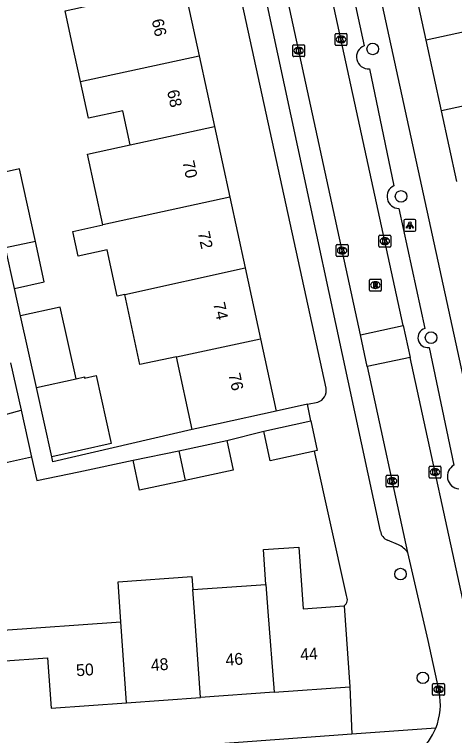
# Model space of a CAD drawing. Extents: x 159053 to 160041, y 380450 to 381422.
# Drawn here: x 159742.8 to 159780, y 380875 to 380935.8 of the extents above; entities that cross this region are included whole.
import ezdxf

# ---------------------------------------------------------------- set-up
doc = ezdxf.new("R2010")
doc.units = 0
for name, color, linetype in [('IMGEO_Boom', 7, 'Continuous'), ('IMGEO_Kolk', 7, 'Continuous'), ('IMGEO_Lichtpunt', 7, 'Continuous'), ('IMGEO_Muur', 7, 'Continuous'), ('IMGEO_Pand', 7, 'Continuous'), ('IMGEO_Pand_nummerreeks', 7, 'Continuous'), ('IMGEO_Rijbaan_lokaal_open', 7, 'Continuous'), ('IMGEO_Rioolput', 7, 'Continuous'), ('IMGEO_Voetpad_open', 7, 'Continuous')]:
    doc.layers.add(name, color=color, linetype=linetype)

msp = doc.modelspace()

# ---------------------------------------------------------------- linework, layer by layer
at = {"layer": 'IMGEO_Boom'}
for centre in [(159773.046, 380932.921), (159775.44, 380920.485), (159777.974, 380908.561), (159775.397, 380888.611), (159777.282, 380879.861)]:
    msp.add_circle(centre, 0.489, dxfattribs=at)
at = {"layer": 'IMGEO_Kolk'}
for p, q in [((159769.87, 380933.298), (159769.87, 380934.15)), ((159769.945, 380934.224), (159770.797, 380934.224)), ((159770.871, 380934.15), (159770.871, 380933.298)), ((159770.358, 380934.004), (159770.383, 380934.004)), ((159766.299, 380932.35), (159766.299, 380933.202)), ((159766.374, 380933.276), (159767.226, 380933.276)), ((159766.787, 380933.056), (159766.812, 380933.056)), ((159767.3, 380933.202), (159767.3, 380932.35)), ((159770.797, 380933.224), (159769.945, 380933.224)), ((159770.381, 380933.444), (159770.356, 380933.444)), ((159767.226, 380932.276), (159766.374, 380932.276)), ((159766.81, 380932.496), (159766.785, 380932.496)), ((159773.572, 380916.278), (159773.572, 380917.13)), ((159773.647, 380917.204), (159774.499, 380917.204)), ((159774.573, 380917.13), (159774.573, 380916.278)), ((159774.06, 380916.984), (159774.085, 380916.984)), ((159769.962, 380915.486), (159769.962, 380916.338)), ((159770.037, 380916.412), (159770.889, 380916.412)), ((159770.45, 380916.192), (159770.475, 380916.192)), ((159770.963, 380916.338), (159770.963, 380915.486)), ((159774.499, 380916.204), (159773.647, 380916.204)), ((159774.083, 380916.424), (159774.058, 380916.424)), ((159770.889, 380915.412), (159770.037, 380915.412)), ((159770.473, 380915.632), (159770.448, 380915.632)), ((159777.811, 380896.791), (159777.811, 380897.643)), ((159777.886, 380897.717), (159778.738, 380897.717)), ((159778.812, 380897.643), (159778.812, 380896.791)), ((159778.299, 380897.497), (159778.324, 380897.497)), ((159774.187, 380896.036), (159774.187, 380896.888)), ((159774.262, 380896.962), (159775.114, 380896.962)), ((159774.675, 380896.742), (159774.7, 380896.742)), ((159775.188, 380896.888), (159775.188, 380896.036)), ((159778.738, 380896.717), (159777.886, 380896.717)), ((159778.322, 380896.937), (159778.297, 380896.937)), ((159775.114, 380895.962), (159774.262, 380895.962)), ((159774.698, 380896.182), (159774.673, 380896.182)), ((159778.186, 380879.382), (159779.038, 380879.382)), ((159778.111, 380878.456), (159778.111, 380879.308)), ((159778.599, 380879.162), (159778.624, 380879.162)), ((159779.112, 380879.308), (159779.112, 380878.456)), ((159779.038, 380878.382), (159778.186, 380878.382)), ((159778.622, 380878.602), (159778.597, 380878.602))]:
    msp.add_line(p, q, dxfattribs=at)
for points in [[(159769.87, 380933.298), (159769.87, 380934.15)], [(159769.945, 380934.224), (159770.797, 380934.224)], [(159770.871, 380934.15), (159770.871, 380933.298)], [(159770.191, 380933.924), (159770.314, 380933.924), (159770.314, 380933.773), (159770.444, 380933.924), (159770.608, 380933.924), (159770.462, 380933.773), (159770.615, 380933.524), (159770.463, 380933.524), (159770.378, 380933.688), (159770.314, 380933.621), (159770.314, 380933.524), (159770.191, 380933.524), (159770.191, 380933.924)], [(159766.299, 380932.35), (159766.299, 380933.202)], [(159766.374, 380933.276), (159767.226, 380933.276)], [(159766.62, 380932.976), (159766.743, 380932.976), (159766.743, 380932.825), (159766.873, 380932.976), (159767.037, 380932.976), (159766.891, 380932.825), (159767.044, 380932.576), (159766.892, 380932.576), (159766.807, 380932.74), (159766.743, 380932.673), (159766.743, 380932.576), (159766.62, 380932.576), (159766.62, 380932.976)], [(159767.3, 380933.202), (159767.3, 380932.35)], [(159770.797, 380933.224), (159769.945, 380933.224)], [(159767.226, 380932.276), (159766.374, 380932.276)], [(159773.572, 380916.278), (159773.572, 380917.13)], [(159773.647, 380917.204), (159774.499, 380917.204)], [(159774.573, 380917.13), (159774.573, 380916.278)], [(159773.893, 380916.904), (159774.016, 380916.904), (159774.016, 380916.753), (159774.146, 380916.904), (159774.31, 380916.904), (159774.164, 380916.753), (159774.317, 380916.504), (159774.165, 380916.504), (159774.08, 380916.668), (159774.016, 380916.601), (159774.016, 380916.504), (159773.893, 380916.504), (159773.893, 380916.904)], [(159769.962, 380915.486), (159769.962, 380916.338)], [(159770.037, 380916.412), (159770.889, 380916.412)], [(159770.283, 380916.112), (159770.406, 380916.112), (159770.406, 380915.961), (159770.536, 380916.112), (159770.7, 380916.112), (159770.554, 380915.961), (159770.707, 380915.712), (159770.555, 380915.712), (159770.47, 380915.876), (159770.406, 380915.809), (159770.406, 380915.712), (159770.283, 380915.712), (159770.283, 380916.112)], [(159770.963, 380916.338), (159770.963, 380915.486)], [(159774.499, 380916.204), (159773.647, 380916.204)], [(159770.889, 380915.412), (159770.037, 380915.412)], [(159777.811, 380896.791), (159777.811, 380897.643)], [(159777.886, 380897.717), (159778.738, 380897.717)], [(159778.812, 380897.643), (159778.812, 380896.791)], [(159778.132, 380897.417), (159778.255, 380897.417), (159778.255, 380897.266), (159778.385, 380897.417), (159778.549, 380897.417), (159778.403, 380897.266), (159778.556, 380897.017), (159778.404, 380897.017), (159778.319, 380897.181), (159778.255, 380897.114), (159778.255, 380897.017), (159778.132, 380897.017), (159778.132, 380897.417)], [(159774.187, 380896.036), (159774.187, 380896.888)], [(159774.262, 380896.962), (159775.114, 380896.962)], [(159774.508, 380896.662), (159774.631, 380896.662), (159774.631, 380896.511), (159774.761, 380896.662), (159774.925, 380896.662), (159774.779, 380896.511), (159774.932, 380896.262), (159774.78, 380896.262), (159774.695, 380896.426), (159774.631, 380896.359), (159774.631, 380896.262), (159774.508, 380896.262), (159774.508, 380896.662)], [(159775.188, 380896.888), (159775.188, 380896.036)], [(159778.738, 380896.717), (159777.886, 380896.717)], [(159775.114, 380895.962), (159774.262, 380895.962)], [(159778.186, 380879.382), (159779.038, 380879.382)], [(159778.111, 380878.456), (159778.111, 380879.308)], [(159778.432, 380879.082), (159778.555, 380879.082), (159778.555, 380878.931), (159778.685, 380879.082), (159778.849, 380879.082), (159778.703, 380878.931), (159778.856, 380878.682), (159778.704, 380878.682), (159778.619, 380878.846), (159778.555, 380878.779), (159778.555, 380878.682), (159778.432, 380878.682), (159778.432, 380879.082)], [(159779.112, 380879.308), (159779.112, 380878.456)], [(159779.038, 380878.382), (159778.186, 380878.382)]]:
    msp.add_lwpolyline(points, dxfattribs=at)
for centre, start, end in [((159769.947, 380934.148), 91.55205, 178.44795), ((159769.947, 380934.148), 91.55205, 178.44795), ((159770.795, 380934.148), 1.55205, 88.44795), ((159770.795, 380934.148), 1.55205, 88.44795), ((159766.376, 380933.2), 91.55205, 178.44795), ((159766.376, 380933.2), 91.55205, 178.44795), ((159767.224, 380933.2), 1.55205, 88.44795), ((159767.224, 380933.2), 1.55205, 88.44795), ((159769.947, 380933.3), 181.55205, 268.44795), ((159769.947, 380933.3), 181.55205, 268.44795), ((159770.795, 380933.3), 271.55205, 358.44795), ((159770.795, 380933.3), 271.55205, 358.44795), ((159766.376, 380932.352), 181.55205, 268.44795), ((159766.376, 380932.352), 181.55205, 268.44795), ((159767.224, 380932.352), 271.55205, 358.44795), ((159767.224, 380932.352), 271.55205, 358.44795), ((159773.649, 380917.128), 91.55205, 178.44795), ((159773.649, 380917.128), 91.55205, 178.44795), ((159774.497, 380917.128), 1.55205, 88.44795), ((159774.497, 380917.128), 1.55205, 88.44795), ((159770.039, 380916.336), 91.55205, 178.44795), ((159770.039, 380916.336), 91.55205, 178.44795), ((159770.887, 380916.336), 1.55205, 88.44795), ((159770.887, 380916.336), 1.55205, 88.44795), ((159773.649, 380916.28), 181.55205, 268.44795), ((159773.649, 380916.28), 181.55205, 268.44795), ((159774.497, 380916.28), 271.55205, 358.44795), ((159774.497, 380916.28), 271.55205, 358.44795), ((159770.039, 380915.488), 181.55205, 268.44795), ((159770.039, 380915.488), 181.55205, 268.44795), ((159770.887, 380915.488), 271.55205, 358.44795), ((159770.887, 380915.488), 271.55205, 358.44795), ((159777.888, 380897.641), 91.55205, 178.44795), ((159777.888, 380897.641), 91.55205, 178.44795), ((159778.736, 380897.641), 1.55205, 88.44795), ((159778.736, 380897.641), 1.55205, 88.44795), ((159774.264, 380896.886), 91.55205, 178.44795), ((159774.264, 380896.886), 91.55205, 178.44795), ((159775.112, 380896.886), 1.55205, 88.44795), ((159775.112, 380896.886), 1.55205, 88.44795), ((159777.888, 380896.793), 181.55205, 268.44795), ((159777.888, 380896.793), 181.55205, 268.44795), ((159778.736, 380896.793), 271.55205, 358.44795), ((159778.736, 380896.793), 271.55205, 358.44795), ((159774.264, 380896.038), 181.55205, 268.44795), ((159774.264, 380896.038), 181.55205, 268.44795), ((159775.112, 380896.038), 271.55205, 358.44795), ((159775.112, 380896.038), 271.55205, 358.44795), ((159778.188, 380879.306), 91.55205, 178.44795), ((159778.188, 380879.306), 91.55205, 178.44795), ((159779.036, 380879.306), 1.55205, 88.44795), ((159779.036, 380879.306), 1.55205, 88.44795), ((159778.188, 380878.458), 181.55205, 268.44795), ((159778.188, 380878.458), 181.55205, 268.44795), ((159779.036, 380878.458), 271.55205, 358.44795), ((159779.036, 380878.458), 271.55205, 358.44795)]:
    msp.add_arc(centre, 0.0765, start, end, dxfattribs=at)
for centre, major_axis, ratio, start_param, end_param in [((159770.357, 380933.724), (-0.387, 0.002), 0.722429, 4.712389, 7.853982), ((159770.382, 380933.724), (-0.39, 0.002), 0.717154, 1.570796, 4.712389), ((159766.786, 380932.776), (-0.387, 0.002), 0.722429, 4.712389, 7.853982), ((159766.811, 380932.776), (-0.39, 0.002), 0.717154, 1.570796, 4.712389), ((159774.059, 380916.704), (-0.387, 0.002), 0.722429, 4.712389, 7.853982), ((159774.084, 380916.704), (-0.39, 0.002), 0.717154, 1.570796, 4.712389), ((159770.449, 380915.912), (-0.387, 0.002), 0.722429, 4.712389, 7.853982), ((159770.474, 380915.912), (-0.39, 0.002), 0.717154, 1.570796, 4.712389), ((159778.298, 380897.217), (-0.387, 0.002), 0.722429, 4.712389, 7.853982), ((159778.323, 380897.217), (-0.39, 0.002), 0.717154, 1.570796, 4.712389), ((159774.674, 380896.462), (-0.387, 0.002), 0.722429, 4.712389, 7.853982), ((159774.699, 380896.462), (-0.39, 0.002), 0.717154, 1.570796, 4.712389), ((159778.598, 380878.882), (-0.387, 0.002), 0.722429, 4.712389, 7.853982), ((159778.623, 380878.882), (-0.39, 0.002), 0.717154, 1.570796, 4.712389)]:
    msp.add_ellipse(centre, major_axis=major_axis, ratio=ratio, start_param=start_param, end_param=end_param, dxfattribs=at)
at = {"layer": 'IMGEO_Lichtpunt'}
for p, q in [((159775.685, 380918.44), (159775.685, 380917.633)), ((159775.685, 380918.44), (159775.685, 380917.633)), ((159776.587, 380918.535), (159775.779, 380918.535)), ((159776.587, 380918.535), (159775.779, 380918.535)), ((159776.681, 380917.633), (159776.681, 380918.44)), ((159776.681, 380917.633), (159776.681, 380918.44)), ((159775.779, 380917.539), (159776.587, 380917.539)), ((159775.779, 380917.539), (159776.587, 380917.539))]:
    msp.add_line(p, q, dxfattribs=at)
for points in [[(159776.059, 380918.104), (159776.098, 380918.076), (159775.91, 380917.814), (159775.872, 380917.841), (159776.059, 380918.104)], [(159776.161, 380918.056), (159776.208, 380918.056), (159776.208, 380917.734), (159776.161, 380917.734), (159776.161, 380918.056)], [(159776.271, 380918.076), (159776.309, 380918.103), (159776.496, 380917.841), (159776.457, 380917.813), (159776.271, 380918.076)]]:
    msp.add_lwpolyline(points, dxfattribs=at)
msp.add_circle((159776.184, 380918.238), 0.0994, dxfattribs=at)
for centre, start, end in [((159775.779, 380918.44), 90, 180), ((159775.779, 380918.44), 90, 180), ((159776.587, 380918.44), 0, 90), ((159776.587, 380918.44), 0, 90), ((159775.779, 380917.633), 180, 270), ((159775.779, 380917.633), 180, 270), ((159776.587, 380917.633), 270, 0), ((159776.587, 380917.633), 270, 360)]:
    msp.add_arc(centre, 0.0946, start, end, dxfattribs=at)
at = {"layer": 'IMGEO_Muur'}
msp.add_lwpolyline([(159770.822, 380886.802), (159768.142, 380898.988)], dxfattribs=at)
at = {"layer": 'IMGEO_Pand'}
for points in [[(159777.552, 380933.654), (159776.256, 380939.618)], [(159757.088, 380938.314), (159758.384, 380932.346)], [(159748.367, 380930.172), (159747.613, 380933.639), (159747.069, 380936.14), (159749.923, 380936.76)], [(159784.676, 380935.199), (159777.552, 380933.654)], [(159778.847, 380927.69), (159777.552, 380933.654)], [(159748.367, 380930.172), (159758.384, 380932.346)], [(159758.384, 380932.346), (159759.68, 380926.379)], [(159752.577, 380924.837), (159751.953, 380927.709), (159749.04, 380927.076), (159748.367, 380930.172)], [(159785.972, 380929.235), (159778.847, 380927.69)], [(159780.143, 380921.725), (159778.847, 380927.69)], [(159752.577, 380924.837), (159759.68, 380926.379)], [(159759.68, 380926.379), (159760.976, 380920.411)], [(159750.259, 380918.083), (159748.966, 380924.034), (159752.577, 380924.837)], [(159744.577, 380916.687), (159743.222, 380922.807), (159740.682, 380922.255)], [(159760.976, 380920.411), (159750.259, 380918.083)], [(159760.976, 380920.411), (159762.273, 380914.443)], [(159752.109, 380912.201), (159751.463, 380912.061), (159750.614, 380915.971), (159748.17, 380915.441), (159747.716, 380917.532), (159750.259, 380918.083)], [(159744.577, 380916.687), (159742.037, 380916.134)], [(159742.793, 380912.72), (159745.305, 380913.276), (159744.577, 380916.687)], [(159742.793, 380912.72), (159742.037, 380916.134)], [(159752.109, 380912.201), (159762.273, 380914.443)], [(159762.273, 380914.443), (159763.569, 380908.475)], [(159756.465, 380906.933), (159753.389, 380906.309), (159752.109, 380912.201)], [(159747.997, 380905.095), (159746.658, 380911.144), (159743.306, 380910.402)], [(159744.642, 380904.367), (159743.306, 380910.402)], [(159756.465, 380906.933), (159763.569, 380908.475)], [(159763.569, 380908.475), (159764.897, 380902.362)], [(159757.794, 380900.818), (159756.465, 380906.933)], [(159742.467, 380906.448), (159743.355, 380902.438)], [(159744.642, 380904.367), (159747.997, 380905.095)], [(159747.997, 380905.095), (159748.695, 380905.246), (159748.717, 380905.148), (159749.685, 380905.363), (159750.955, 380899.62), (159745.939, 380898.51)], [(159745.939, 380898.51), (159744.642, 380904.367)], [(159740.58, 380901.675), (159743.355, 380902.438)], [(159743.355, 380902.438), (159744.232, 380898.472)], [(159764.897, 380902.362), (159760.012, 380901.3), (159757.794, 380900.818)], [(159744.232, 380898.472), (159741.426, 380897.851), (159740.58, 380901.675)], [(159763.847, 380900.669), (159767.825, 380901.534)], [(159767.825, 380901.534), (159768.367, 380899.037), (159768.142, 380898.988)], [(159768.142, 380898.988), (159764.389, 380898.173), (159763.847, 380900.669)], [(159756.664, 380899.022), (159760.729, 380899.878)], [(159760.729, 380899.878), (159761.257, 380897.367), (159757.212, 380896.515)], [(159752.83, 380898.215), (159756.664, 380899.022)], [(159756.664, 380899.022), (159757.212, 380896.515)], [(159757.212, 380896.515), (159757.201, 380896.513), (159753.358, 380895.704), (159752.83, 380898.215)], [(159764.024, 380887.734), (159763.815, 380890.683), (159766.817, 380890.895), (159767.187, 380885.678), (159770.628, 380885.922)], [(159751.782, 380884.587), (159751.544, 380887.962), (159757.778, 380888.401), (159757.855, 380887.301)], [(159757.855, 380887.301), (159764.024, 380887.734)], [(159758.495, 380878.201), (159758.015, 380885.029), (159757.855, 380887.301)], [(159764.024, 380887.734), (159764.184, 380885.466), (159764.727, 380878.643)], [(159770.628, 380885.922), (159771.111, 380879.095)], [(159741.449, 380883.406), (159741.417, 380883.853), (159751.782, 380884.587)], [(159752.263, 380877.759), (159751.782, 380884.587)], [(159741.601, 380881.265), (159745.581, 380881.547), (159745.882, 380877.307), (159752.263, 380877.759)], [(159764.727, 380878.643), (159771.111, 380879.095)], [(159752.263, 380877.759), (159758.495, 380878.201)], [(159764.727, 380878.643), (159758.495, 380878.201)]]:
    msp.add_lwpolyline(points, dxfattribs=at)
at = {"layer": 'IMGEO_Rijbaan_lokaal_open'}
for points in [[(159775.62, 380909.586), (159767.118, 380948.672)], [(159772.009, 380908.801), (159765.113, 380940.546)], [(159772.009, 380908.801), (159775.62, 380909.586)], [(159775.62, 380909.586), (159776.205, 380906.899)], [(159772.592, 380906.114), (159772.009, 380908.801)], [(159776.205, 380906.899), (159772.592, 380906.114)], [(159781.128, 380884.266), (159776.205, 380906.899)], [(159772.592, 380906.114), (159775.998, 380890.436)], [(159775.998, 380890.436), (159776.234, 380889.35), (159777.717, 380883.019), (159778.612, 380878.882), (159778.653, 380878.67)]]:
    msp.add_lwpolyline(points, dxfattribs=at)
for centre, radius, start, end in [((159773.477, 380877.597), 5.286, 338.05344, 11.7136), ((159773.474, 380877.595), 5.288, 282.78059, 338.08013)]:
    msp.add_arc(centre, radius, start, end, dxfattribs=at)
at = {"layer": 'IMGEO_Rioolput'}
for p, q in [((159772.77, 380912.572), (159772.77, 380913.424)), ((159772.845, 380913.498), (159773.697, 380913.498)), ((159773.771, 380913.424), (159773.771, 380912.572)), ((159773.258, 380913.278), (159773.283, 380913.278)), ((159773.697, 380912.498), (159772.845, 380912.498)), ((159773.281, 380912.718), (159773.256, 380912.718))]:
    msp.add_line(p, q, dxfattribs=at)
for points in [[(159772.77, 380912.572), (159772.77, 380913.424)], [(159772.845, 380913.498), (159773.697, 380913.498)], [(159773.771, 380913.424), (159773.771, 380912.572)], [(159773.359, 380913.196), (159773.107, 380913.198), (159773.107, 380912.798)], [(159773.107, 380912.798), (159773.231, 380912.798), (159773.231, 380912.96), (159773.242, 380912.96)], [(159773.285, 380913.117), (159773.231, 380913.117), (159773.231, 380913.036)], [(159773.231, 380913.036), (159773.283, 380913.036)], [(159773.289, 380912.931), (159773.36, 380912.798), (159773.5, 380912.798), (159773.435, 380912.924)], [(159773.697, 380912.498), (159772.845, 380912.498)]]:
    msp.add_lwpolyline(points, dxfattribs=at)
for centre, radius, start, end in [((159772.847, 380913.422), 0.0765, 91.55205, 178.44795), ((159772.847, 380913.422), 0.0765, 91.55205, 178.44795), ((159773.695, 380913.422), 0.0765, 1.55205, 88.44795), ((159773.695, 380913.422), 0.0765, 1.55205, 88.44795), ((159773.241, 380912.907), 0.0533, 26.02933, 88.69889), ((159773.267, 380913.225), 0.19, 274.7715, 282.96867), ((159773.291, 380913.021), 0.0964, 77.00612, 93.18647), ((159773.305, 380913.078), 0.0378, 276.66336, 79.67722), ((159773.358, 380913.086), 0.109, 350.36119, 89.41601), ((159773.356, 380913.086), 0.112, 277.58423, 350.98172), ((159773.34, 380912.871), 0.108, 29.51342, 73.79051), ((159772.847, 380912.574), 0.0765, 181.55205, 268.44795), ((159772.847, 380912.574), 0.0765, 181.55205, 268.44795), ((159773.695, 380912.574), 0.0765, 271.55205, 358.44795), ((159773.695, 380912.574), 0.0765, 271.55205, 358.44795)]:
    msp.add_arc(centre, radius, start, end, dxfattribs=at)
for centre, major_axis, ratio, start_param, end_param in [((159773.257, 380912.998), (-0.387, 0.002), 0.722429, 4.712389, 7.853982), ((159773.282, 380912.998), (-0.39, 0.002), 0.717154, 1.570796, 4.712389)]:
    msp.add_ellipse(centre, major_axis=major_axis, ratio=ratio, start_param=start_param, end_param=end_param, dxfattribs=at)
at = {"layer": 'IMGEO_Voetpad_open'}
for points in [[(159769.108, 380904.305), (159752.372, 380981.031), (159749.854, 380992.523)], [(159761.527, 380992.896), (159763.76, 380982.861), (159780.956, 380903.896)], [(159768.828, 380949.306), (159772.335, 380933.177)], [(159773.696, 380892.245), (159764.005, 380937.382)], [(159772.764, 380931.256), (159774.836, 380921.378)], [(159775.251, 380919.46), (159777.453, 380909.335)], [(159743.306, 380910.402), (159742.793, 380912.72)], [(159777.815, 380907.738), (159779.913, 380897.799)], [(159767.549, 380902.936), (159768.411, 380903.116)], [(159767.549, 380902.936), (159764.897, 380902.362)], [(159767.825, 380901.534), (159767.549, 380902.936)], [(159757.794, 380900.818), (159746.033, 380898.084), (159745.939, 380898.51)], [(159760.729, 380899.878), (159763.847, 380900.669)], [(159770.822, 380886.802), (159768.142, 380898.988)], [(159744.232, 380898.472), (159744.669, 380896.497), (159748.226, 380897.246), (159752.83, 380898.215)], [(159775.24, 380891.088), (159774.295, 380891.463)], [(159771.111, 380879.095), (159771.29, 380875.112)], [(159771.29, 380875.112), (159742.194, 380872.96)], [(159778.38, 380875.621), (159771.29, 380875.112)]]:
    msp.add_lwpolyline(points, dxfattribs=at)
for centre, radius, start, end in [((159772.662, 380932.242), 0.991, 109.27825, 275.89935), ((159775.272, 380920.468), 1.009, 115.59807, 268.81983), ((159777.691, 380908.549), 0.821, 106.82121, 278.72218), ((159768.081, 380904.108), 1.045, 288.37818, 10.86357), ((159780.411, 380896.866), 1.057, 118.10114, 265.54826), ((159774.667, 380892.368), 0.978, 187.22666, 247.67646), ((159774.164, 380889.07), 2.287, 36.67076, 61.92775), ((159770.237, 380886.47), 0.673, 305.55733, 29.57816)]:
    msp.add_arc(centre, radius, start, end, dxfattribs=at)

# ---------------------------------------------------------------- texts
at = {"layer": 'IMGEO_Pand_nummerreeks'}
for s, rotation, p in [('66', 282.25529, (159754.374, 380935.353)), ('68', 282.25529, (159755.674, 380929.371)), ('70', 282.25529, (159756.972, 380923.393)), ('72', 282.25529, (159758.27, 380917.421)), ('74', 282.25529, (159759.568, 380911.44)), ('76', 282.25529, (159760.867, 380905.462)), ('44', 4.05654, (159766.955, 380881.326)), ('46', 4.05654, (159760.648, 380880.879)), ('48', 4.05654, (159754.344, 380880.432)), ('50', 4.05382, (159748.037, 380879.986))]:
    msp.add_text(s, height=1, rotation=rotation, dxfattribs=at).set_placement(p)

doc.saveas('drawing.dxf')
